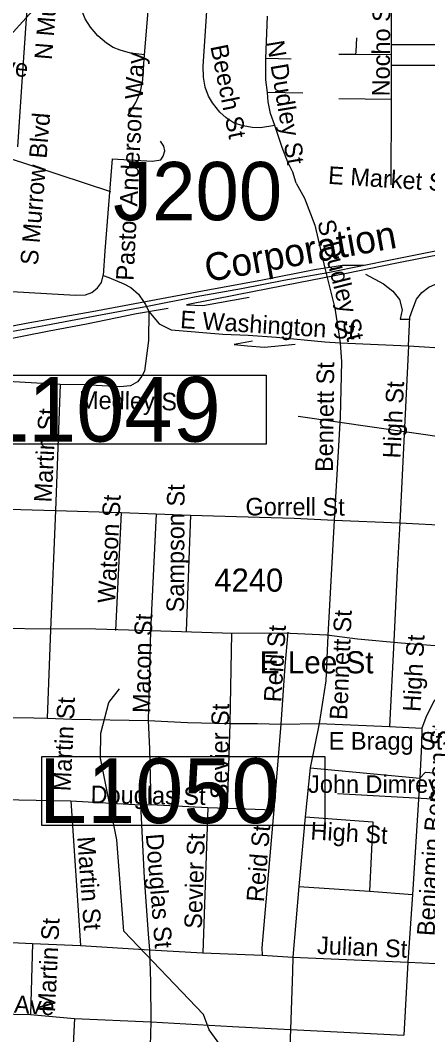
# Model space of a CAD drawing. Extents: x 1662474 to 1856135, y 779280 to 917889.
# Drawn here: x 1768527 to 1770730, y 841234 to 846717 of the extents above; entities that cross this region are included whole.
import ezdxf

# ---------------------------------------------------------------- set-up
doc = ezdxf.new("R2010")
doc.units = 0
for name, color, linetype in [('Exist Hydrographic Misc Water Feature', 7, 'Continuous'), ('Exist Railroad Mainline', 7, 'Continuous'), ('Exist Railroad Mainline Label', 7, 'Continuous'), ('Exist Railroad Siding', 7, 'Continuous'), ('Exist Road Non-System Structure Non-Sys Other Number Label', 7, 'Continuous'), ('Exist Road Non-System Type 51', 7, 'Continuous'), ('Exist Road Non-System Type 51 Label', 7, 'Continuous'), ('Exist Road Primary US Structure Cantilever Sign Number Label', 7, 'Continuous'), ('Exist Road Secondary Type 51 Label', 7, 'Continuous'), ('Exist Road Secondary Type 51 Number Label', 7, 'Continuous'), ('Exist Road Secondary Type 51 Undivided 4 Lane Attributed', 7, 'Continuous')]:
    doc.layers.add(name, color=color, linetype=linetype)

msp = doc.modelspace()

# ---------------------------------------------------------------- linework, layer by layer
at = {"layer": 'Exist Hydrographic Misc Water Feature'}
msp.add_lwpolyline([(1769787.9, 840929.6), (1769549, 841259.5), (1769517, 841342.2), (1769087.1, 841794.1), (1769048.9, 842287.2), (1768960.9, 842728.8), (1768962, 842863.3), (1769005, 843029.9), (1769063.9, 843104.1)], dxfattribs=at)
at = {"layer": 'Exist Railroad Mainline'}
for points in [[(1771484, 845608.8), (1771377.9, 845585.3), (1771247.8, 845564), (1771053.7, 845525.3), (1770807.5, 845476.8), (1770529.3, 845420.5), (1770386.9, 845391.2)], [(1770386.9, 845391.2), (1770188.9, 845352.6), (1769952.6, 845309.8), (1769722.3, 845265.3), (1769478.2, 845222.6), (1769213.9, 845170.3), (1768961.5, 845123.9), (1768665.3, 845067.6), (1768346, 845008.9), (1768223.1, 844984.4)]]:
    msp.add_lwpolyline(points, dxfattribs=at)
at = {"layer": 'Exist Railroad Siding'}
msp.add_line((1769783.2, 844983.2), (1769682.7, 844963.9), dxfattribs=at)
for points in [[(1771393.9, 845567.3), (1771285.8, 845547.8), (1771087.8, 845509.2), (1770827.1, 845456.4), (1770552.9, 845402.3), (1770290.8, 845347.9), (1770030.5, 845297.4), (1769700.3, 845233.5), (1769426.1, 845179.1)], [(1770386.9, 845391.2), (1770269.1, 845392), (1770117, 845369.1), (1769836.5, 845312.8), (1769512.3, 845252.8), (1769232.2, 845200.4), (1768915.6, 845142.2), (1768579.3, 845082.1), (1768283.1, 845026.1)], [(1769426.1, 845179.1), (1769514, 845174.7), (1769764.1, 845221.1)], [(1769325.6, 845159.8), (1769155.7, 845130.8), (1768885.4, 845074.2), (1768683.1, 845037.7), (1768416.8, 844985.3), (1768192.8, 844944.6), (1767976.5, 844900.1), (1767826.2, 844864.8), (1767750.2, 844843.3)], [(1769682.7, 844963.9), (1769754.8, 844957.5), (1769846.9, 844950.7), (1770013, 844965.7)]]:
    msp.add_lwpolyline(points, dxfattribs=at)
at = {"layer": 'Exist Road Non-System Structure Non-Sys Other Number Label'}
for points in [[(1768698.6, 846886.8), (1768327.4, 846479.1)], [(1769016.7, 845790.1), (1768314.3, 846021.5)]]:
    msp.add_lwpolyline(points, dxfattribs=at)
at = {"layer": 'Exist Road Non-System Type 51'}
for p, q in [((1769198.4, 846529.8), (1769219.6, 846788.9)), ((1770533.8, 846584.1), (1770533.8, 846793.2)), ((1769853.8, 846509.9), (1769862.9, 846740.2)), ((1770533.8, 846532.4), (1770533.8, 846584.1)), ((1769991.9, 846507.8), (1769853.8, 846509.9)), ((1770248.8, 846534.5), (1770341.6, 846533.7)), ((1770341.6, 846533.7), (1770533.8, 846532.4)), ((1770533.8, 846474.7), (1770533.8, 846532.4)), ((1770534.1, 846288.4), (1770533.8, 846474.7)), ((1768514.6, 846033.8), (1768536.8, 846384.1)), ((1770054.5, 846322.9), (1769864, 846326.6)), ((1770534.1, 846288.4), (1770248.8, 846293.2)), ((1770531.6, 845827.4), (1770534.1, 846288.4)), ((1770019.1, 845837.7), (1769999.9, 845896.4)), ((1770255.6, 844973.9), (1770626.6, 844957.9)), ((1770626.6, 844957.9), (1770579.4, 844000.7)), ((1770626.6, 844957.9), (1771023.2, 844930.9)), ((1768742.2, 844747.9), (1768717.9, 844067.4)), ((1768353.8, 844076.8), (1768717.9, 844067.4)), ((1768717.9, 844067.4), (1768691, 843423)), ((1768717.9, 844067.4), (1769071.9, 844057.1)), ((1769071.9, 844057.1), (1769041.6, 843418.2)), ((1769071.9, 844057.1), (1769261.1, 844048.7)), ((1769261.1, 844048.7), (1769230.9, 843417.5)), ((1769261.1, 844048.7), (1769448, 844042.9)), ((1769448, 844042.9), (1769424.4, 843414.4)), ((1770223.9, 844015.1), (1770189.4, 843392)), ((1770223.9, 844015.1), (1770579.4, 844000.7)), ((1770579.4, 844000.7), (1770967.4, 843980.8)), ((1768691, 843423), (1768673.1, 842944.5)), ((1769230.9, 843417.5), (1769218.4, 842932.8)), ((1769669.2, 843404.4), (1769659.8, 842916.7)), ((1770547.1, 843360.5), (1770522.2, 842899.4)), ((1769659.8, 842916.7), (1769645.6, 842459.2)), ((1769935.1, 842912.5), (1769897.1, 842449)), ((1769935.1, 842912.5), (1770143, 842915.9)), ((1770143, 842915.9), (1770094.6, 842675.5)), ((1770143, 842915.9), (1770522.2, 842899.4)), ((1770522.2, 842899.4), (1770698.1, 842891.2)), ((1770094.6, 842675.5), (1770067.9, 842410.7)), ((1770094.6, 842675.5), (1770686.9, 842621.2)), ((1770686.9, 842621.2), (1770648.2, 841992.1)), ((1768801, 842497.4), (1768852.1, 841715.7)), ((1768801, 842497.4), (1769177.1, 842476)), ((1769177.1, 842476), (1769232.5, 842477.9)), ((1769232.5, 842477.9), (1769541.1, 842461.6)), ((1769541.1, 842461.6), (1769514.4, 841675.5)), ((1769541.1, 842461.6), (1769645.6, 842459.2)), ((1769645.6, 842459.2), (1769897.1, 842449)), ((1770067.9, 842410.7), (1770032.5, 842035.6)), ((1770032.5, 842035.6), (1770001.2, 841653.5)), ((1770032.5, 842035.6), (1770415.1, 842008.9)), ((1770415.1, 842008.9), (1770648.2, 841992.1)), ((1770648.2, 841992.1), (1770622.2, 841625.2)), ((1768393.1, 841736.7), (1768592.6, 841727)), ((1768592.6, 841727), (1768583.1, 841342.5)), ((1768592.6, 841727), (1768852.1, 841715.7)), ((1768852.1, 841715.7), (1769225.1, 841691.9)), ((1769225.1, 841691.9), (1769514.4, 841675.5)), ((1769514.4, 841675.5), (1769834.1, 841664.2)), ((1769834.1, 841664.2), (1770001.2, 841653.5)), ((1770001.2, 841653.5), (1770622.2, 841625.2)), ((1770622.2, 841625.2), (1770600.1, 841232)), ((1770622.2, 841625.2), (1770973.1, 841609.1)), ((1768373.8, 841346.7), (1768583.1, 841342.5)), ((1768583.1, 841342.5), (1768819.6, 841322)), ((1768819.6, 841322), (1768799.4, 840933.2)), ((1768819.6, 841322), (1769232.5, 841302.6)), ((1769232.5, 841302.6), (1769222.5, 840906.8)), ((1769987.9, 841261.4), (1770600.1, 841232))]:
    msp.add_line(p, q, dxfattribs=at)
for points in [[(1768536.8, 846384.1), (1768584.5, 847070.2), (1768594.8, 847229), (1768614.9, 847505.9)], [(1769198.4, 846529.8), (1769122.8, 846539.5), (1769066.6, 846555.2), (1769028.6, 846570.4), (1768992.6, 846593.2), (1768946.1, 846633.4), (1768906.8, 846680.7), (1768877.1, 846725.4), (1768855.4, 846778.4), (1768843.5, 846816.4), (1768835.1, 846871.8), (1768833.6, 846922.2), (1768838.9, 846962.4), (1768851.9, 847015.4), (1768895, 847169.4), (1768909.9, 847244.2), (1768925.1, 847371.8)], [(1769902.6, 846149.4), (1769825.1, 846135.6), (1769779.8, 846138.4), (1769731.6, 846147.4), (1769683.9, 846161.5), (1769640.1, 846190.4), (1769605.8, 846220.6), (1769566.1, 846271), (1769544.6, 846306.4), (1769526.4, 846355.2), (1769517.2, 846410.6), (1769515.6, 846469.9), (1769535.1, 846767)], [(1770341.6, 846533.7), (1770342.8, 846546.9), (1770346.4, 846622.7)], [(1770533.8, 846474.7), (1770825.4, 846474.7), (1770825.4, 846584.1), (1770533.8, 846584.1)], [(1769107.9, 846203), (1769127, 846231.6), (1769152.1, 846272.9), (1769166.6, 846305.6), (1769178.4, 846341.6), (1769189.1, 846395.7), (1769193.9, 846458.7), (1769198.4, 846529.8)], [(1769864, 846326.6), (1769854.5, 846394.9), (1769853.8, 846509.9)], [(1769902.6, 846149.4), (1769879.5, 846213), (1769867.1, 846277), (1769864, 846326.6)], [(1769999.9, 845896.4), (1769973.1, 845950.5), (1769942.1, 846030.4), (1769902.6, 846149.4)], [(1769024.4, 845968.1), (1769242.1, 845956.6), (1769286, 845963.1), (1769300.2, 845982), (1769307.9, 846010.9), (1769302.4, 846037.1), (1769285, 846064.7)], [(1769024.4, 845968.1), (1768983.9, 845470.8), (1768975.6, 845337.9)], [(1770019.1, 845837.7), (1770063.1, 845755.8), (1770119.6, 845610.6), (1770173.6, 845377.2), (1770227.8, 845161.9), (1770255.6, 844973.9)], [(1768417, 845254.5), (1768826.1, 845232.2), (1768880, 845233.2), (1768914.4, 845246.6), (1768944.6, 845271.5), (1768965.4, 845300.4), (1768975.6, 845337.9)], [(1768975.6, 845337.9), (1769005.8, 845326.7), (1769086.9, 845292.2), (1769125.1, 845272.6), (1769166.6, 845236.4), (1769204.1, 845181.5), (1769222.8, 845143.7)], [(1770394.1, 845345.2), (1770491.5, 845292.8), (1770540.4, 845252.4), (1770576.9, 845208.8), (1770591.5, 845151.4), (1770580, 845102.5), (1770631.1, 845100.9)], [(1770626.6, 844957.9), (1770632.5, 845112.2), (1770648.8, 845157.1), (1770668.4, 845209.9), (1770698.6, 845245), (1770734.9, 845275.4), (1770771.4, 845290.9), (1770821.6, 845298.2), (1770947.6, 845290.2), (1771481, 845254.5)], [(1769222.8, 845143.7), (1769220.9, 844987.2), (1769199.4, 844821.2), (1769184.8, 844793.6), (1769160.4, 844762.6), (1769122.5, 844741.1), (1769065.4, 844735.1), (1768873.4, 844746.9), (1768742.2, 844747.9)], [(1769222.8, 845143.7), (1769277.4, 845076.2), (1769342.1, 845043.7), (1769622, 845021.2), (1769759.2, 845014.4), (1769912.2, 845003.6), (1770172.9, 844979.7), (1770255.6, 844973.9)], [(1770255.6, 844973.9), (1770263.8, 844870.5), (1770256.9, 844571.2), (1770223.9, 844015.1)], [(1768742.2, 844747.9), (1768458.8, 844764.7), (1768412.6, 844764.7), (1768389.8, 844752.1), (1768382.6, 844725.9), (1768379.2, 844693.9), (1768363, 844369.2), (1768359.2, 844172.1), (1768353.8, 844076.8)], [(1769448, 844042.9), (1770007.2, 844025.4), (1770223.9, 844015.1)], [(1770579.4, 844000.7), (1770564.8, 843740.4), (1770547.1, 843360.5)], [(1769972.6, 843409.9), (1769956.6, 843226.7), (1769935.1, 842912.5)], [(1770189.4, 843392), (1770179.5, 843146.1), (1770143, 842915.9)], [(1770936.4, 843201.8), (1770826.6, 843108.9), (1770764.8, 843039), (1770723, 842957.7), (1770698.1, 842891.2)], [(1768325.1, 842949.5), (1768600.5, 842946.1), (1768673.1, 842944.5)], [(1768673.1, 842944.5), (1768805.1, 842939), (1769218.4, 842932.8)], [(1769218.4, 842932.8), (1769225.1, 842779.7), (1769232.5, 842477.9)], [(1769218.4, 842932.8), (1769431.1, 842921.7), (1769659.8, 842916.7)], [(1769659.8, 842916.7), (1769809.6, 842915.2), (1769935.1, 842912.5)], [(1770698.1, 842891.2), (1770695.8, 842802.2), (1770686.9, 842621.2)], [(1770686.9, 842621.2), (1770718, 842652.4), (1770905.1, 842638)], [(1768309.1, 842513.9), (1768518.6, 842503.4), (1768801, 842497.4)], [(1769177.1, 842476), (1769196.2, 842081), (1769217.5, 841777.1), (1769225.1, 841691.9)], [(1769897.1, 842449), (1769832.2, 841703.1), (1769834.1, 841664.2)], [(1770067.9, 842410.7), (1770432.5, 842383.7), (1770415.1, 842008.9)], [(1769225.1, 841691.9), (1769230.9, 841517), (1769232.5, 841302.6)], [(1770001.2, 841653.5), (1769998.9, 841574.8), (1769987.9, 841261.4)], [(1769232.5, 841302.6), (1769674.2, 841277.4), (1769987.9, 841261.4)], [(1769987.9, 841261.4), (1769975.2, 840936.2), (1769972.9, 840860.1)]]:
    msp.add_lwpolyline(points, dxfattribs=at)
at = {"layer": 'Exist Road Primary US Structure Cantilever Sign Number Label'}
for p, q in [((1773370.6, 844095.9), (1770028.9, 844575.4)), ((1772939.8, 842382.6), (1770241.1, 842535.4))]:
    msp.add_line(p, q, dxfattribs=at)
for points in [[(1768325.9, 844799.8), (1769855.6, 844799.8), (1769855.6, 844426.6), (1768325.9, 844426.6)], [(1768644.2, 842737.7), (1770173.8, 842737.7), (1770173.8, 842364.4), (1768644.2, 842364.4)]]:
    msp.add_lwpolyline(points, close=True, dxfattribs=at)
at = {"layer": 'Exist Road Secondary Type 51 Undivided 4 Lane Attributed'}
msp.add_lwpolyline([(1768163.9, 843431.2), (1768936.3, 843426.9), (1769230.3, 843419.1), (1769620.1, 843407), (1769986.8, 843405), (1770184.1, 843395.5), (1770350.3, 843374.1), (1770586.1, 843352.3), (1770862.6, 843329.8)], dxfattribs=at)

# ---------------------------------------------------------------- texts
at = {"layer": 'Exist Railroad Mainline Label'}
msp.add_text('Corporation', height=150, rotation=10.2668, dxfattribs=at).set_placement((1769537.8, 845301.6))
at = {"layer": 'Exist Road Non-System Structure Non-Sys Other Number Label'}
msp.add_text('J200', height=314.96, dxfattribs=at).set_placement((1769029.4, 845636.5))
at = {"layer": 'Exist Road Non-System Type 51 Label'}
for s, rotation, p in [('N Murrow Blvd', 85.2391, (1768697.5, 846501)), ('Nocho St', 89.6488, (1770524, 846305.8)), ('E Friendly Ave', 353.4889, (1767744, 846502.4)), ('Beech St', 281.5331, (1769553.8, 846576.2)), ('N Dudley St', 279.5864, (1769858.4, 846600.1)), ('Pastor Anderson Way', 87.1392, (1769139.1, 845308)), ('S Murrow Blvd', 85.3193, (1768621.7, 845390.6)), ('E Market St', 356.2665, (1770189.3, 845833.5)), ('S Dudley St', 284.2007, (1770131.9, 845626.5)), ('E Washington St', 356.2733, (1769389.5, 845053.9)), ('Bennett St', 89.2502, (1770216.9, 844275.2)), ('High St', 87.1953, (1770581.8, 844347.2)), ('Medley St', 358.8874, (1768843.8, 844618.5)), ('Martin St', 87.1996, (1768696, 844109.5)), ('Sampson St', 89.704, (1769412, 843516.6)), ('Watson St', 86.996, (1769039.7, 843564.4)), ('Gorrell St', 359.8285, (1769744.4, 844041)), ('Macon St', 88.6621, (1769229, 842971.6)), ('Bennett St', 87.5577, (1770294, 842933.9)), ('Reid St', 86.5469, (1769938, 843029)), ('High St', 86.892, (1770690, 842977.1)), ('Martin St', 87.1996, (1768798.3, 842548.1)), ('Sevier St', 89.3032, (1769650.3, 842506.8)), ('Benjamin Benson St', 86.0021, (1770765.6, 841764.9)), ('Douglas St', 359.0938, (1768906.6, 842485.6)), ('Reid St', 85.2381, (1769843.9, 841948.4)), ('High St', 356.6574, (1770094, 842289.6)), ('Martin St', 274.1283, (1768834.7, 842302.7)), ('Douglas St', 274.6091, (1769205.4, 842317.3)), ('Sevier St', 88.158, (1769508.4, 841805)), ('Martin St', 87.1996, (1768714.7, 841353.8)), ('Julian St', 357.47, (1770130, 841671.1)), ('Broad Ave', 356.0971, (1768117.9, 841378.3))]:
    msp.add_text(s, height=95, rotation=rotation, dxfattribs=at).set_placement(p)
for s, p in [('E Bragg St', (1770194.3, 842774.8)), ('John Dimrey Dr', (1770082.9, 842540.9))]:
    msp.add_text(s, height=95, dxfattribs=at).set_placement(p)
at = {"layer": 'Exist Road Primary US Structure Cantilever Sign Number Label'}
for s, p in [('L1049', (1768309.2, 844439.6)), ('L1050', (1768627.4, 842377.4))]:
    msp.add_text(s, height=350, dxfattribs=at).set_placement(p)
at = {"layer": 'Exist Road Secondary Type 51 Label'}
msp.add_text('E Lee St', height=120, dxfattribs=at).set_placement((1769821.5, 843186.9))
at = {"layer": 'Exist Road Secondary Type 51 Number Label'}
msp.add_text('4240', height=125, dxfattribs=at).set_placement((1769576.5, 843628.5))

doc.saveas('drawing.dxf')
